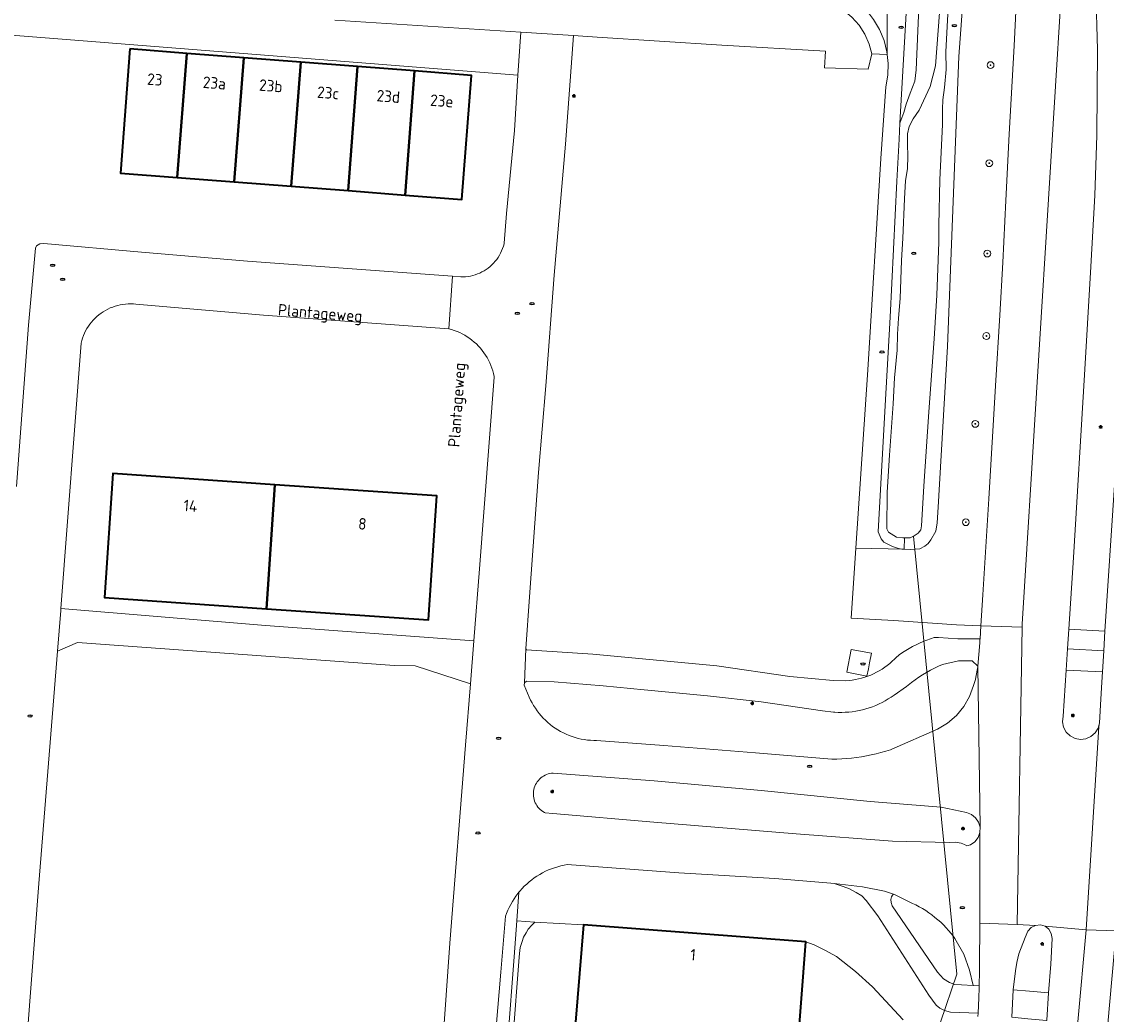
# Model space of a CAD drawing. Header units: metres. Extents: x 152610 to 160096, y 456114 to 462495.
# Tile 631 of 656: x 157101 to 157228, y 461334 to 461450. Entities that reach past the tile are written whole.
import ezdxf
from ezdxf.enums import TextEntityAlignment as Align

# ---------------------------------------------------------------- set-up
doc = ezdxf.new("R2010")
doc.units = ezdxf.units.M
doc.header["$LTSCALE"] = 0.5
doc.layers.get('0').update_dxf_attribs({"linetype": 'CONTINUOUS'})
for name, color, linetype, lineweight in [('B-PV-GR-BOOM-S', 251, 'CONTINUOUS', 25), ('B-PV-IE-MEUBILAIR-S', 251, 'CONTINUOUS', 25), ('B-PV-KW-KUNSTWERK_DUIKER-G', 251, 'CONTINUOUS', 18), ('B-PV-OG-BEBOUWING-GV', 6, 'CONTINUOUS', 35), ('B-PV-OG-BEBOUWING-T18', 1, 'CONTINUOUS', 18), ('B-PV-OG-TERREIN_BEGROEID-GV', 251, 'CONTINUOUS', 18), ('B-PV-OG-TERREIN_OEVER-GV', 251, 'CONTINUOUS', 18), ('B-PV-OG-TOPOGRAFIE-T18', 1, 'CONTINUOUS', 18), ('B-PV-OG-WATER_SLOOT-GV', 251, 'CONTINUOUS', 18), ('B-PV-OG-WEG-GV', 251, 'CONTINUOUS', 18), ('B-PV-VH-GESLOTENVERHARDING_ASFALT-GV', 251, 'CONTINUOUS', 18), ('B-PV-VH-ONVERHARD-GV', 251, 'CONTINUOUS', 18), ('B-PV-VH-ONVERHARD_ZAND-GV', 251, 'CONTINUOUS', 18), ('B-PV-VH-OPENVERHARDING-GV', 251, 'CONTINUOUS', 18), ('B-PV-VH-OPENVERHARDING_BETONSTRAATSTEEN-GV', 251, 'CONTINUOUS', 18), ('B-PV-VH-OPENVERHARDING_TEGEL-GV', 251, 'CONTINUOUS', 18)]:
    doc.layers.add(name, color=color, linetype=linetype, lineweight=lineweight)
doc.styles.add('NLCS-ISO', font='NLCS-ISO.ttf')
doc.styles.add('NLCS-ISO-M750-T18', font='NLCS-ISO.ttf', dxfattribs={"height": 1.35})

# ---------------------------------------------------------------- blocks, each defined once
blk = doc.blocks.new('SIE-MEUBILAIR_PAAL_LICHTMAST-SO')
for points in [[(-0.62, 0), (-1, 0)], [(-0.71, 0.71), (-0.44, 0.44)], [(0, 1), (0, 0.62)], [(0.44, 0.44), (0.71, 0.71)], [(1, 0), (0.62, 0)], [(-0.71, -0.71), (-0.44, -0.44)], [(0, -0.62), (0, -1)], [(0.44, -0.44), (0.71, -0.71)]]:
    blk.add_lwpolyline(points)
blk.add_circle((0, 0), 0.5)
blk = doc.blocks.new('SIE-MEUBILAIR_PUT_RIOOLPUT-SO')
blk.add_ellipse((0, 0), major_axis=(1.25, 0), ratio=0.54)
at = {"style": 'NLCS-ISO'}
blk.add_text('ri', height=0.75, dxfattribs=at).set_placement((-0.04, 0.07), align=Align.MIDDLE_CENTER)
blk = doc.blocks.new('SGR-BOOM_GBKN-SO')
at = {"linetype": 'ByBlock', "lineweight": 18}
h = blk.add_hatch(color=0, dxfattribs=at)
h.dxf.hatch_style = 1
edge = h.paths.add_edge_path()
edge.add_arc((0, 0), 0.25, 0, 360)
at = {"color": 0, "linetype": 'ByBlock', "lineweight": 18}
for radius in [2, 0.25]:
    blk.add_circle((0, 0), radius, dxfattribs=at)
at = {"color": 0, "linetype": 'ByBlock', "lineweight": 18, "style": 'NLCS-ISO'}
blk.add_attdef('SOORT', (2.5, 0), '', height=1.5, dxfattribs=at)

msp = doc.modelspace()

# ---------------------------------------------------------------- linework, layer by layer
at = {"layer": 'B-PV-KW-KUNSTWERK_DUIKER-G', "flags": 128}
msp.add_lwpolyline([(157206.771, 461327.198), (157210.599, 461338.404), (157205.516, 461389.543)], dxfattribs=at)
at = {"layer": 'B-PV-OG-BEBOUWING-GV', "flags": 128}
for points in [[(157113.988, 461446.441), (157112.87, 461431.949), (157119.521, 461431.436), (157120.639, 461445.928)], [(157120.639, 461445.928), (157119.521, 461431.436), (157126.172, 461430.923), (157127.29, 461445.414)], [(157127.29, 461445.414), (157126.172, 461430.923), (157132.823, 461430.409), (157133.941, 461444.901)], [(157133.941, 461444.901), (157132.823, 461430.409), (157139.474, 461429.896), (157140.592, 461444.388)], [(157140.592, 461444.388), (157139.474, 461429.896), (157146.125, 461429.383), (157147.243, 461443.875)], [(157147.243, 461443.875), (157146.125, 461429.383), (157152.776, 461428.87), (157153.894, 461443.361)], [(157130.904, 461395.559), (157112.007, 461396.848), (157111.019, 461382.367), (157129.924, 461381.077)], [(157129.924, 461381.077), (157148.867, 461379.784), (157149.856, 461394.265), (157130.904, 461395.559)], [(157174.142, 461329.306), (157174.04, 461327.991), (157178.385, 461327.656), (157178.487, 461328.971), (157191.871, 461327.939), (157192.968, 461342.161), (157166.977, 461344.166), (157165.809, 461329.949)]]:
    msp.add_lwpolyline(points, close=True, dxfattribs=at)
at = {"layer": 'B-PV-OG-TERREIN_BEGROEID-GV', "flags": 128}
for points in [[(157228.378, 461548.345), (157227.455, 461533.347), (157226.481, 461517.368), (157225.565, 461502.39), (157225.431, 461500), (157225.285, 461497.4), (157225.021, 461492.397), (157224.929, 461487.377), (157224.94, 461483.346), (157225.156, 461478.366), (157225.859, 461470.355), (157226.443, 461462.36), (157226.849, 461453.354), (157227.016, 461446.387), (157226.958, 461436.371), (157226.705, 461429.344), (157226.209, 461420.344), (157225.521, 461408.378), (157224.22, 461387.062), (157223.676, 461378.693), (157227.893, 461378.472), (157229.015, 461395.49)], [(157202.445, 461454.334), (157202.462, 461445.787), (157202.579, 461444.743), (157202.539, 461443.372), (157202.308, 461442.02), (157201.712, 461433.66), (157200.187, 461408.99), (157198.795, 461388.13), (157204.452, 461388.034), (157204.168, 461388.049), (157203.778, 461388.122), (157203.061, 461388.333), (157202.073, 461388.859), (157201.756, 461389.249), (157201.4, 461390.066), (157202.231, 461404.825), (157202.809, 461415.13), (157203.588, 461431.014), (157203.837, 461435.893), (157203.933, 461437.779), (157207.533, 461500)], [(157207.533, 461500), (157203.933, 461437.779), (157204.409, 461439.014), (157204.675, 461439.981), (157205.135, 461441.285), (157205.67, 461442.681), (157205.851, 461443.993), (157206.162, 461451.278)], [(157211.98, 461461.386), (157210.819, 461445.577), (157209.497, 461411.705), (157208.428, 461392.935), (157208.314, 461391.113), (157208.141, 461390.136), (157207.568, 461389.139), (157207.253, 461388.701), (157206.836, 461388.365), (157206.26, 461388.084), (157205.21, 461387.996), (157204.452, 461388.034), (157198.795, 461388.13), (157198.25, 461379.963), (157203.245, 461379.699), (157210.553, 461379.202), (157213.397, 461379.084), (157213.623, 461382.679), (157214.32, 461393.905), (157215.108, 461407.099), (157215.601, 461415.338), (157215.959, 461421.514), (157216.329, 461428.741), (157216.723, 461436.51), (157217.278, 461446.812), (157217.733, 461455.596)], [(157200.873, 461449.886), (157201.566, 461448.703), (157202.088, 461447.434), (157202.427, 461446.106), (157202.462, 461445.787), (157202.445, 461454.334)], [(157063.118, 461450.963), (157159.319, 461443.399), (157159.639, 461448.41), (157137.92, 461449.82)], [(157100.717, 461395.335), (157102.148, 461414.179), (157102.944, 461423.192), (157103.082, 461423.471), (157103.444, 461423.667), (157103.937, 461423.725), (157115.322, 461422.714), (157127.715, 461421.645), (157146.885, 461420.251), (157151.69, 461419.894), (157152.633, 461419.824), (157152.919, 461419.826), (157153.204, 461419.844), (157153.488, 461419.877), (157153.77, 461419.927), (157154.048, 461419.992), (157154.322, 461420.072), (157154.591, 461420.168), (157154.855, 461420.279), (157155.112, 461420.404), (157155.361, 461420.543), (157155.603, 461420.697), (157155.835, 461420.863), (157156.058, 461421.042), (157156.27, 461421.234), (157156.472, 461421.437), (157156.661, 461421.65), (157156.839, 461421.874), (157157.003, 461422.108), (157157.154, 461422.351), (157157.292, 461422.601), (157157.415, 461422.859), (157157.523, 461423.124), (157157.617, 461423.394), (157157.695, 461423.669), (157157.715, 461423.748), (157157.972, 461427.226), (157158.905, 461436.918), (157159.319, 461443.399), (157063.118, 461450.963)], [(157149.602, 461317.186), (157151.375, 461342.018), (157153.209, 461365.159), (157153.773, 461372.321), (157147.294, 461374.418), (157144.895, 461374.447), (157107.859, 461377.144), (157105.516, 461376.104), (157103.334, 461348.991), (157101.573, 461326.056)], [(157213.062, 461333.448), (157213.08, 461333.831), (157209.852, 461333.952), (157209.15, 461334.147), (157208.596, 461334.439), (157208.166, 461334.782), (157207.311, 461335.939), (157201.373, 461345.226), (157200.009, 461347.011), (157199.489, 461347.54), (157198.838, 461347.952), (157198.047, 461348.38), (157197.317, 461348.65), (157196.263, 461348.978), (157195.88, 461349.046), (157189.323, 461349.581), (157178.098, 461350.221), (157165.076, 461351.189), (157164.702, 461351.124), (157164.33, 461351.043), (157163.962, 461350.946), (157163.598, 461350.834), (157163.24, 461350.707), (157162.887, 461350.565), (157162.54, 461350.409), (157162.2, 461350.238), (157161.868, 461350.052), (157161.544, 461349.853), (157161.228, 461349.641), (157160.922, 461349.415), (157160.625, 461349.177), (157160.339, 461348.927), (157160.063, 461348.664), (157159.799, 461348.391), (157159.547, 461348.106), (157159.437, 461347.972), (157159.182, 461344.63), (157161.277, 461344.472), (157166.977, 461344.166), (157192.968, 461342.161), (157193.924, 461341.84), (157195.162, 461341.211), (157196.528, 461340.459), (157198.764, 461338.703), (157200.735, 461336.936), (157204.322, 461333.079)]]:
    msp.add_lwpolyline(points, dxfattribs=at)
for points in [[(157200.66, 461445.89), (157200.245, 461444.064), (157195.136, 461444.247), (157195.247, 461446.199), (157183.13, 461446.89), (157168.57, 461447.83), (157165.792, 461448.01), (157164.87, 461435.315), (157163.547, 461420.033), (157162.57, 461407.086), (157161.722, 461396.976), (157160.657, 461382.476), (157160.241, 461376.394), (157160.334, 461376.282), (157168.063, 461375.761), (157182.564, 461374.407), (157191.076, 461373.145), (157196.136, 461372.707), (157197.624, 461372.666), (157197.997, 461372.694), (157198.369, 461372.739), (157198.739, 461372.799), (157199.106, 461372.875), (157199.469, 461372.967), (157199.828, 461373.074), (157200.182, 461373.197), (157200.53, 461373.334), (157200.872, 461373.486), (157201.208, 461373.653), (157201.536, 461373.833), (157201.856, 461374.028), (157202.167, 461374.236), (157202.469, 461374.457), (157202.762, 461374.691), (157203.044, 461374.937), (157203.315, 461375.195), (157203.463, 461375.345), (157203.871, 461375.7), (157204.246, 461375.962), (157204.629, 461376.211), (157205.021, 461376.446), (157205.42, 461376.668), (157205.826, 461376.877), (157206.24, 461377.071), (157206.659, 461377.251), (157207.085, 461377.416), (157207.515, 461377.567), (157207.95, 461377.703), (157207.955, 461377.704), (157208.452, 461377.726), (157210.725, 461377.569), (157213.302, 461377.57), (157213.397, 461379.084), (157210.553, 461379.202), (157203.245, 461379.699), (157198.25, 461379.963), (157198.795, 461388.13), (157200.187, 461408.99), (157201.712, 461433.66), (157202.308, 461442.02), (157202.539, 461443.372), (157202.579, 461444.743), (157202.462, 461445.787)], [(157113.988, 461446.441), (157120.639, 461445.928), (157127.29, 461445.414), (157133.941, 461444.901), (157140.592, 461444.388), (157147.243, 461443.875), (157153.894, 461443.361), (157152.776, 461428.87), (157146.125, 461429.383), (157139.474, 461429.896), (157132.823, 461430.409), (157126.172, 461430.923), (157119.521, 461431.436), (157112.87, 461431.949)], [(157151.235, 461413.764), (157129.602, 461415.362), (157114.664, 461416.649), (157114.386, 461416.672), (157114.078, 461416.682), (157113.771, 461416.676), (157113.465, 461416.654), (157113.16, 461416.616), (157112.857, 461416.562), (157112.558, 461416.493), (157112.262, 461416.408), (157111.972, 461416.308), (157111.687, 461416.193), (157111.408, 461416.063), (157111.137, 461415.919), (157110.873, 461415.761), (157110.618, 461415.589), (157110.372, 461415.405), (157110.137, 461415.208), (157109.911, 461414.999), (157109.697, 461414.778), (157109.495, 461414.547), (157109.305, 461414.305), (157109.128, 461414.054), (157108.964, 461413.794), (157108.814, 461413.526), (157108.678, 461413.25), (157108.557, 461412.968), (157108.45, 461412.68), (157108.359, 461412.386), (157108.283, 461412.089), (157105.918, 461381.114), (157129.829, 461379.115), (157154.166, 461377.321), (157154.829, 461385.751), (157156.555, 461408.129), (157156.542, 461408.195), (157156.469, 461408.526), (157156.381, 461408.852), (157156.277, 461409.174), (157156.158, 461409.491), (157156.024, 461409.801), (157155.875, 461410.105), (157155.713, 461410.402), (157155.536, 461410.69), (157155.346, 461410.97), (157155.143, 461411.241), (157154.928, 461411.502), (157154.7, 461411.752), (157154.461, 461411.992), (157154.211, 461412.22), (157153.95, 461412.435), (157153.68, 461412.639), (157153.4, 461412.829), (157153.111, 461413.005), (157152.815, 461413.168), (157152.511, 461413.317), (157152.2, 461413.451), (157151.883, 461413.571), (157151.562, 461413.675)], [(157130.904, 461395.559), (157149.856, 461394.265), (157148.867, 461379.784), (157129.924, 461381.077), (157111.019, 461382.367), (157112.007, 461396.848)], [(157198.255, 461376.317), (157200.617, 461375.877), (157200.391, 461374.737), (157200.274, 461374.061), (157200.081, 461373.21), (157197.744, 461373.664)], [(157213.047, 461374.352), (157212.366, 461374.982), (157210.804, 461374.977), (157208.927, 461374.561), (157208.448, 461374.35), (157207.975, 461374.124), (157207.51, 461373.885), (157207.051, 461373.63), (157206.601, 461373.362), (157206.16, 461373.081), (157205.727, 461372.786), (157205.303, 461372.478), (157204.889, 461372.157), (157204.705, 461372.008), (157203.268, 461370.999), (157202.933, 461370.763), (157202.589, 461370.54), (157202.238, 461370.331), (157201.878, 461370.136), (157201.51, 461369.955), (157201.136, 461369.789), (157200.756, 461369.637), (157200.37, 461369.501), (157199.979, 461369.379), (157199.584, 461369.273), (157199.185, 461369.182), (157198.782, 461369.107), (157198.377, 461369.048), (157197.97, 461369.005), (157197.562, 461368.977), (157197.153, 461368.966), (157196.744, 461368.97), (157196.335, 461368.991), (157196.18, 461369.003), (157194.887, 461369.156), (157187.742, 461370.21), (157181.482, 461370.913), (157174.059, 461371.613), (157169.26, 461372.089), (157163.54, 461372.543), (157160.332, 461372.597), (157160.1, 461372.419), (157160.054, 461372.131), (157160.645, 461370.738), (157160.8, 461370.405), (157160.97, 461370.078), (157161.154, 461369.76), (157161.351, 461369.45), (157161.562, 461369.148), (157161.785, 461368.856), (157162.021, 461368.574), (157162.269, 461368.303), (157162.529, 461368.043), (157162.8, 461367.794), (157163.081, 461367.557), (157163.372, 461367.333), (157163.673, 461367.121), (157163.983, 461366.923), (157164.301, 461366.739), (157164.627, 461366.568), (157164.96, 461366.412), (157165.299, 461366.27), (157165.644, 461366.144), (157165.995, 461366.032), (157166.35, 461365.936), (157166.709, 461365.855), (157167.071, 461365.79), (157167.435, 461365.741), (157167.801, 461365.708), (157168.168, 461365.691), (157168.483, 461365.689), (157176.379, 461365.121), (157187.056, 461364.247), (157195.985, 461363.516), (157196.566, 461363.521), (157197.147, 461363.542), (157197.727, 461363.579), (157198.305, 461363.631), (157198.882, 461363.7), (157199.457, 461363.784), (157200.029, 461363.884), (157200.598, 461363.999), (157201.164, 461364.131), (157201.727, 461364.277), (157202.284, 461364.439), (157202.837, 461364.616), (157202.983, 461364.666), (157208.351, 461367.009), (157209.514, 461367.711), (157210.542, 461368.598), (157211.408, 461369.646), (157212.085, 461370.823), (157212.555, 461372.097), (157212.761, 461372.808), (157212.813, 461373.064), (157213.041, 461374.281)], [(157203.189, 461347.734), (157203.073, 461347.613), (157202.974, 461347.421), (157202.896, 461347.104), (157202.913, 461346.758), (157203.032, 461346.387), (157208.334, 461338.639), (157209.023, 461337.858), (157209.722, 461337.417), (157210.345, 461337.183), (157211.131, 461337.137), (157212.505, 461337.086), (157212.08, 461338.864), (157211.403, 461340.731), (157210.356, 461342.568), (157210.189, 461342.798), (157209.918, 461343.15), (157209.634, 461343.492), (157209.339, 461343.823), (157209.031, 461344.144), (157208.712, 461344.454), (157208.382, 461344.751), (157208.042, 461345.037), (157207.692, 461345.31), (157207.331, 461345.571), (157206.962, 461345.818), (157206.584, 461346.052), (157206.198, 461346.272), (157205.805, 461346.478), (157205.404, 461346.67), (157203.327, 461347.686)], [(157220.899, 461343.989), (157220.353, 461344.151), (157219.787, 461344.099), (157219.28, 461343.841), (157218.904, 461343.414), (157218.573, 461342.678), (157217.851, 461340.773), (157217.602, 461339.778), (157217.429, 461338.787), (157217.16, 461336.577), (157219.092, 461336.398), (157221.317, 461336.202), (157221.562, 461339.557), (157221.712, 461342.581), (157221.63, 461343.144), (157221.346, 461343.637)]]:
    msp.add_lwpolyline(points, close=True, dxfattribs=at)
at = {"layer": 'B-PV-OG-TERREIN_OEVER-GV', "flags": 128}
for points in [[(157209.687, 461453.49), (157209.323, 461446.088), (157209.357, 461444.061), (157209.151, 461441.931), (157208.961, 461440.508), (157208.927, 461439.41), (157208.934, 461437.606), (157208.594, 461431.161), (157208.501, 461425.852), (157208.48, 461423.871), (157208.25, 461417.678), (157207.952, 461412.6), (157207.34, 461404.052), (157206.738, 461395.375), (157206.448, 461390.771), (157206.384, 461390.306), (157206.088, 461389.905), (157205.615, 461389.587), (157205.141, 461389.372), (157204.477, 461389.362), (157204.452, 461388.034), (157205.21, 461387.996), (157206.26, 461388.084), (157206.836, 461388.365), (157207.253, 461388.701), (157207.568, 461389.139), (157208.141, 461390.136), (157208.314, 461391.113), (157208.428, 461392.935), (157209.497, 461411.705), (157210.819, 461445.577), (157211.98, 461461.386)], [(157206.162, 461451.278), (157205.851, 461443.993), (157205.67, 461442.681), (157205.135, 461441.285), (157204.675, 461439.981), (157204.409, 461439.014), (157203.933, 461437.779), (157203.837, 461435.893), (157203.588, 461431.014), (157202.809, 461415.13), (157202.231, 461404.825), (157201.4, 461390.066), (157201.756, 461389.249), (157202.073, 461388.859), (157203.061, 461388.333), (157203.778, 461388.122), (157204.168, 461388.049), (157204.452, 461388.034), (157204.477, 461389.362), (157204.277, 461389.359), (157203.551, 461389.431), (157202.628, 461390.032), (157202.432, 461390.385), (157202.436, 461394.672), (157202.727, 461399.006), (157203.153, 461405.014), (157203.328, 461408.037), (157203.605, 461411.264), (157203.663, 461413.142), (157203.759, 461415.021), (157203.965, 461417.309), (157204.135, 461421.745), (157204.294, 461424.331), (157204.473, 461428.925), (157204.605, 461431.064), (157204.842, 461432.45), (157204.883, 461433.975), (157204.823, 461435.286), (157204.828, 461436.541), (157205.029, 461437.379), (157205.51, 461438.264), (157206.194, 461439.28), (157207.495, 461442.074), (157208.082, 461444.475), (157208.553, 461450.66)]]:
    msp.add_lwpolyline(points, dxfattribs=at)
at = {"layer": 'B-PV-OG-WATER_SLOOT-GV', "flags": 128}
msp.add_lwpolyline([(157208.553, 461450.66), (157208.082, 461444.475), (157207.495, 461442.074), (157206.194, 461439.28), (157205.51, 461438.264), (157205.029, 461437.379), (157204.828, 461436.541), (157204.823, 461435.286), (157204.883, 461433.975), (157204.842, 461432.45), (157204.605, 461431.064), (157204.473, 461428.925), (157204.294, 461424.331), (157204.135, 461421.745), (157203.965, 461417.309), (157203.759, 461415.021), (157203.663, 461413.142), (157203.605, 461411.264), (157203.328, 461408.037), (157203.153, 461405.014), (157202.727, 461399.006), (157202.436, 461394.672), (157202.432, 461390.385), (157202.628, 461390.032), (157203.551, 461389.431), (157204.277, 461389.359), (157204.477, 461389.362), (157205.141, 461389.372), (157205.615, 461389.587), (157206.088, 461389.905), (157206.384, 461390.306), (157206.448, 461390.771), (157206.738, 461395.375), (157207.34, 461404.052), (157207.952, 461412.6), (157208.25, 461417.678), (157208.48, 461423.871), (157208.501, 461425.852), (157208.594, 461431.161), (157208.934, 461437.606), (157208.927, 461439.41), (157208.961, 461440.508), (157209.151, 461441.931), (157209.357, 461444.061), (157209.323, 461446.088), (157209.687, 461453.49)], dxfattribs=at)
at = {"layer": 'B-PV-OG-WEG-GV', "flags": 128}
msp.add_lwpolyline([(157175.223, 461360.965), (157163.43, 461361.891), (157163.232, 461361.871), (157163.038, 461361.835), (157162.846, 461361.784), (157162.659, 461361.718), (157162.479, 461361.636), (157162.305, 461361.541), (157162.14, 461361.431), (157161.984, 461361.309), (157161.838, 461361.174), (157161.704, 461361.029), (157161.582, 461360.872), (157161.473, 461360.707), (157161.378, 461360.533), (157161.297, 461360.352), (157161.23, 461360.166), (157161.179, 461359.974), (157161.144, 461359.779), (157161.125, 461359.582), (157161.121, 461359.384), (157161.134, 461359.186), (157161.162, 461358.99), (157161.206, 461358.797), (157161.266, 461358.608), (157161.34, 461358.424), (157161.429, 461358.247), (157161.533, 461358.078), (157161.649, 461357.918), (157161.778, 461357.767), (157161.919, 461357.628), (157162.07, 461357.5), (157162.232, 461357.385), (157162.402, 461357.283), (157162.507, 461357.229), (157163.381, 461357.167), (157175.184, 461356.139), (157191.824, 461354.784), (157203.068, 461353.94), (157209.727, 461353.786), (157210.424, 461353.808), (157211.103, 461353.68), (157211.475, 461353.532), (157211.751, 461353.375), (157212.176, 461353.501), (157212.688, 461353.853), (157213.068, 461354.344), (157213.287, 461354.929), (157213.302, 461355.549), (157213.133, 461356.147), (157212.789, 461356.665), (157212.303, 461357.052), (157211.722, 461357.272), (157208.773, 461357.893), (157200.449, 461358.58), (157187.715, 461359.865)], close=True, dxfattribs=at)
at = {"layer": 'B-PV-VH-GESLOTENVERHARDING_ASFALT-GV', "flags": 128}
for points in [[(157217.733, 461455.596), (157217.278, 461446.812), (157216.723, 461436.51), (157216.329, 461428.741), (157215.959, 461421.514), (157215.601, 461415.338), (157215.108, 461407.099), (157214.32, 461393.905), (157213.623, 461382.679), (157213.397, 461379.084), (157218.21, 461378.922), (157218.216, 461379.28), (157224.929, 461487.377)], [(157224.929, 461487.377), (157218.216, 461379.28), (157218.21, 461378.922), (157217.64, 461344.184), (157219.787, 461344.099), (157220.353, 461344.151), (157220.899, 461343.989), (157225.704, 461343.56), (157227.168, 461367.336), (157227.253, 461367.737), (157227.091, 461367.113), (157226.753, 461366.565), (157226.267, 461366.142), (157225.678, 461365.88), (157225.038, 461365.804), (157224.405, 461365.92), (157223.833, 461366.219), (157223.376, 461366.672), (157223.073, 461367.241), (157222.951, 461367.874), (157223.021, 461368.514), (157223.381, 461373.919), (157223.507, 461376.396), (157223.676, 461378.693), (157224.22, 461387.062), (157225.521, 461408.378), (157226.209, 461420.344), (157226.705, 461429.344), (157226.958, 461436.371), (157227.016, 461446.387), (157226.849, 461453.354)], [(157137.92, 461449.82), (157159.639, 461448.41), (157165.18, 461448.05), (157165.792, 461448.01), (157168.57, 461447.83), (157183.13, 461446.89), (157195.247, 461446.199), (157195.136, 461444.247), (157200.245, 461444.064), (157200.66, 461445.89), (157200.352, 461447.019), (157199.843, 461448.159), (157199.165, 461449.208), (157198.336, 461450.141)], [(157156.052, 461323.504), (157157.3, 461338.646), (157157.882, 461345.185), (157157.998, 461345.503), (157158.143, 461345.855), (157158.302, 461346.201), (157158.475, 461346.539), (157158.663, 461346.87), (157158.864, 461347.193), (157159.079, 461347.507), (157159.306, 461347.812), (157159.437, 461347.972), (157159.547, 461348.106), (157159.799, 461348.391), (157160.063, 461348.664), (157160.339, 461348.927), (157160.625, 461349.177), (157160.922, 461349.415), (157161.228, 461349.641), (157161.544, 461349.853), (157161.868, 461350.052), (157162.2, 461350.238), (157162.54, 461350.409), (157162.887, 461350.565), (157163.24, 461350.707), (157163.598, 461350.834), (157163.962, 461350.946), (157164.33, 461351.043), (157164.702, 461351.124), (157165.076, 461351.189), (157178.098, 461350.221), (157189.323, 461349.581), (157195.88, 461349.046), (157196.263, 461348.978), (157199.574, 461348.599), (157202.124, 461348.106), (157203.189, 461347.734), (157203.327, 461347.686), (157205.404, 461346.67), (157205.805, 461346.478), (157206.198, 461346.272), (157206.584, 461346.052), (157206.962, 461345.818), (157207.331, 461345.571), (157207.692, 461345.31), (157208.042, 461345.037), (157208.382, 461344.751), (157208.712, 461344.454), (157209.031, 461344.144), (157209.339, 461343.823), (157209.634, 461343.492), (157209.918, 461343.15), (157210.189, 461342.798), (157210.356, 461342.568), (157211.403, 461340.731), (157212.08, 461338.864), (157212.505, 461337.086), (157213.22, 461337.037), (157213.252, 461338.765), (157213.245, 461339.346), (157213.269, 461344.356), (157213.287, 461354.929), (157213.068, 461354.344), (157212.688, 461353.853), (157212.176, 461353.501), (157211.751, 461353.375), (157211.475, 461353.532), (157211.103, 461353.68), (157210.424, 461353.808), (157209.727, 461353.786), (157203.068, 461353.94), (157191.824, 461354.784), (157175.184, 461356.139), (157163.381, 461357.167), (157162.507, 461357.229), (157162.402, 461357.283), (157162.232, 461357.385), (157162.07, 461357.5), (157161.919, 461357.628), (157161.778, 461357.767), (157161.649, 461357.918), (157161.533, 461358.078), (157161.429, 461358.247), (157161.34, 461358.424), (157161.266, 461358.608), (157161.206, 461358.797), (157161.162, 461358.99), (157161.134, 461359.186), (157161.121, 461359.384), (157161.125, 461359.582), (157161.144, 461359.779), (157161.179, 461359.974), (157161.23, 461360.166), (157161.297, 461360.352), (157161.378, 461360.533), (157161.473, 461360.707), (157161.582, 461360.872), (157161.704, 461361.029), (157161.838, 461361.174), (157161.984, 461361.309), (157162.14, 461361.431), (157162.305, 461361.541), (157162.479, 461361.636), (157162.659, 461361.718), (157162.846, 461361.784), (157163.038, 461361.835), (157163.232, 461361.871), (157163.43, 461361.891), (157175.223, 461360.965), (157187.715, 461359.865), (157200.449, 461358.58), (157208.773, 461357.893), (157211.722, 461357.272), (157212.303, 461357.052), (157212.789, 461356.665), (157213.133, 461356.147), (157213.302, 461355.549), (157213.041, 461374.281), (157212.813, 461373.064), (157212.761, 461372.808), (157212.555, 461372.097), (157212.085, 461370.823), (157211.408, 461369.646), (157210.542, 461368.598), (157209.514, 461367.711), (157208.351, 461367.009), (157202.983, 461364.666), (157202.837, 461364.616), (157202.284, 461364.439), (157201.727, 461364.277), (157201.164, 461364.131), (157200.598, 461363.999), (157200.029, 461363.884), (157199.457, 461363.784), (157198.882, 461363.7), (157198.305, 461363.631), (157197.727, 461363.579), (157197.147, 461363.542), (157196.566, 461363.521), (157195.985, 461363.516), (157187.056, 461364.247), (157176.379, 461365.121), (157168.483, 461365.689), (157168.168, 461365.691), (157167.801, 461365.708), (157167.435, 461365.741), (157167.071, 461365.79), (157166.709, 461365.855), (157166.35, 461365.936), (157165.995, 461366.032), (157165.644, 461366.144), (157165.299, 461366.27), (157164.96, 461366.412), (157164.627, 461366.568), (157164.301, 461366.739), (157163.983, 461366.923), (157163.673, 461367.121), (157163.372, 461367.333), (157163.081, 461367.557), (157162.8, 461367.794), (157162.529, 461368.043), (157162.269, 461368.303), (157162.021, 461368.574), (157161.785, 461368.856), (157161.562, 461369.148), (157161.351, 461369.45), (157161.154, 461369.76), (157160.97, 461370.078), (157160.8, 461370.405), (157160.645, 461370.738), (157160.054, 461372.131), (157160.1, 461372.419), (157160.241, 461376.394), (157160.657, 461382.476), (157161.722, 461396.976), (157162.57, 461407.086), (157163.547, 461420.033), (157164.87, 461435.315), (157165.792, 461448.01), (157165.18, 461448.05), (157159.639, 461448.41), (157159.319, 461443.399), (157158.905, 461436.918), (157157.972, 461427.226), (157157.715, 461423.748), (157157.695, 461423.669), (157157.617, 461423.394), (157157.523, 461423.124), (157157.415, 461422.859), (157157.292, 461422.601), (157157.154, 461422.351), (157157.003, 461422.108), (157156.839, 461421.874), (157156.661, 461421.65), (157156.472, 461421.437), (157156.27, 461421.234), (157156.058, 461421.042), (157155.835, 461420.863), (157155.603, 461420.697), (157155.361, 461420.543), (157155.112, 461420.404), (157154.855, 461420.279), (157154.591, 461420.168), (157154.322, 461420.072), (157154.048, 461419.992), (157153.77, 461419.927), (157153.488, 461419.877), (157153.204, 461419.844), (157152.919, 461419.826), (157152.633, 461419.824), (157151.69, 461419.894), (157151.235, 461413.764), (157151.562, 461413.675), (157151.883, 461413.571), (157152.2, 461413.451), (157152.511, 461413.317), (157152.815, 461413.168), (157153.111, 461413.005), (157153.4, 461412.829), (157153.68, 461412.639), (157153.95, 461412.435), (157154.211, 461412.22), (157154.461, 461411.992), (157154.7, 461411.752), (157154.928, 461411.502), (157155.143, 461411.241), (157155.346, 461410.97), (157155.536, 461410.69), (157155.713, 461410.402), (157155.875, 461410.105), (157156.024, 461409.801), (157156.158, 461409.491), (157156.277, 461409.174), (157156.381, 461408.852), (157156.469, 461408.526), (157156.542, 461408.195), (157156.555, 461408.129), (157154.829, 461385.751), (157154.166, 461377.321), (157153.773, 461372.321), (157153.209, 461365.159), (157151.375, 461342.018), (157149.602, 461317.186)], [(157101.573, 461326.056), (157103.334, 461348.991), (157105.516, 461376.104), (157105.9, 461380.875), (157105.918, 461381.114), (157108.283, 461412.089), (157108.359, 461412.386), (157108.45, 461412.68), (157108.557, 461412.968), (157108.678, 461413.25), (157108.814, 461413.526), (157108.964, 461413.794), (157109.128, 461414.054), (157109.305, 461414.305), (157109.495, 461414.547), (157109.697, 461414.778), (157109.911, 461414.999), (157110.137, 461415.208), (157110.372, 461415.405), (157110.618, 461415.589), (157110.873, 461415.761), (157111.137, 461415.919), (157111.408, 461416.063), (157111.687, 461416.193), (157111.972, 461416.308), (157112.262, 461416.408), (157112.558, 461416.493), (157112.857, 461416.562), (157113.16, 461416.616), (157113.465, 461416.654), (157113.771, 461416.676), (157114.078, 461416.682), (157114.386, 461416.672), (157114.664, 461416.649), (157129.602, 461415.362), (157151.235, 461413.764), (157151.69, 461419.894), (157146.885, 461420.251), (157127.715, 461421.645), (157115.322, 461422.714), (157103.937, 461423.725), (157103.444, 461423.667), (157103.082, 461423.471), (157102.944, 461423.192), (157102.148, 461414.179), (157100.717, 461395.335)], [(157229.015, 461395.49), (157227.893, 461378.472), (157227.764, 461376.145), (157227.616, 461373.712), (157227.545, 461372.484), (157227.418, 461370.505), (157227.253, 461367.737), (157227.168, 461367.336), (157225.704, 461343.56), (157229.208, 461343.45)], [(157217.019, 461333.373), (157217.16, 461336.577), (157217.429, 461338.787), (157217.602, 461339.778), (157217.851, 461340.773), (157218.573, 461342.678), (157218.904, 461343.414), (157219.28, 461343.841), (157219.787, 461344.099), (157217.64, 461344.184), (157213.269, 461344.356), (157213.245, 461339.346), (157213.252, 461338.765), (157213.22, 461337.037), (157213.216, 461336.82), (157213.162, 461335.63), (157213.08, 461333.831), (157213.062, 461333.448)], [(157224.728, 461332.83), (157225.704, 461343.56), (157220.899, 461343.989), (157221.346, 461343.637), (157221.63, 461343.144), (157221.712, 461342.581), (157221.562, 461339.557), (157221.317, 461336.202), (157221.091, 461333.034)]]:
    msp.add_lwpolyline(points, dxfattribs=at)
for points in [[(157218.21, 461378.922), (157213.397, 461379.084), (157213.302, 461377.57), (157213.274, 461377.531), (157213.277, 461377.073), (157213.047, 461374.352), (157213.041, 461374.281), (157213.302, 461355.549), (157213.287, 461354.929), (157213.269, 461344.356), (157217.64, 461344.184)], [(157210.725, 461377.569), (157208.452, 461377.726), (157207.955, 461377.704), (157207.95, 461377.703), (157207.515, 461377.567), (157207.085, 461377.416), (157206.659, 461377.251), (157206.24, 461377.071), (157205.826, 461376.877), (157205.42, 461376.668), (157205.021, 461376.446), (157204.629, 461376.211), (157204.246, 461375.962), (157203.871, 461375.7), (157203.463, 461375.345), (157203.315, 461375.195), (157203.044, 461374.937), (157202.762, 461374.691), (157202.469, 461374.457), (157202.167, 461374.236), (157201.856, 461374.028), (157201.536, 461373.833), (157201.208, 461373.653), (157200.872, 461373.486), (157200.53, 461373.334), (157200.182, 461373.197), (157199.828, 461373.074), (157199.469, 461372.967), (157199.106, 461372.875), (157198.739, 461372.799), (157198.369, 461372.739), (157197.997, 461372.694), (157197.624, 461372.666), (157196.136, 461372.707), (157191.076, 461373.145), (157182.564, 461374.407), (157168.063, 461375.761), (157160.334, 461376.282), (157160.241, 461376.394), (157160.1, 461372.419), (157160.332, 461372.597), (157163.54, 461372.543), (157169.26, 461372.089), (157174.059, 461371.613), (157181.482, 461370.913), (157187.742, 461370.21), (157194.887, 461369.156), (157196.18, 461369.003), (157196.335, 461368.991), (157196.744, 461368.97), (157197.153, 461368.966), (157197.562, 461368.977), (157197.97, 461369.005), (157198.377, 461369.048), (157198.782, 461369.107), (157199.185, 461369.182), (157199.584, 461369.273), (157199.979, 461369.379), (157200.37, 461369.501), (157200.756, 461369.637), (157201.136, 461369.789), (157201.51, 461369.955), (157201.878, 461370.136), (157202.238, 461370.331), (157202.589, 461370.54), (157202.933, 461370.763), (157203.268, 461370.999), (157204.705, 461372.008), (157204.889, 461372.157), (157205.303, 461372.478), (157205.727, 461372.786), (157206.16, 461373.081), (157206.601, 461373.362), (157207.051, 461373.63), (157207.51, 461373.885), (157207.975, 461374.124), (157208.448, 461374.35), (157208.927, 461374.561), (157210.804, 461374.977), (157212.366, 461374.982), (157213.047, 461374.352), (157213.277, 461377.073), (157213.274, 461377.531), (157213.302, 461377.57)], [(157227.764, 461376.145), (157223.507, 461376.396), (157223.381, 461373.919), (157227.616, 461373.712)], [(157213.162, 461335.63), (157213.216, 461336.82), (157213.22, 461337.037), (157212.505, 461337.086), (157211.131, 461337.137), (157210.345, 461337.183), (157209.722, 461337.417), (157209.023, 461337.858), (157208.334, 461338.639), (157203.032, 461346.387), (157202.913, 461346.758), (157202.896, 461347.104), (157202.974, 461347.421), (157203.073, 461347.613), (157203.189, 461347.734), (157202.124, 461348.106), (157199.574, 461348.599), (157196.263, 461348.978), (157197.317, 461348.65), (157198.047, 461348.38), (157198.838, 461347.952), (157199.489, 461347.54), (157200.009, 461347.011), (157201.373, 461345.226), (157207.311, 461335.939), (157208.166, 461334.782), (157208.596, 461334.439), (157209.15, 461334.147), (157209.852, 461333.952), (157213.08, 461333.831)], [(157229.208, 461343.45), (157225.704, 461343.56), (157224.728, 461332.83), (157223.822, 461320.749), (157222.701, 461308.784), (157219.743, 461278.7), (157217.193, 461251.735), (157216.95, 461250.01), (157221.386, 461250.615), (157221.999, 461261.467), (157223.213, 461278.241), (157224.801, 461293.475), (157226.186, 461308.46), (157227.494, 461322.518), (157228.22, 461332.588)], [(157219.092, 461336.398), (157217.16, 461336.577), (157217.019, 461333.373), (157218.878, 461333.201), (157221.088, 461332.99), (157221.091, 461333.034), (157221.317, 461336.202)]]:
    msp.add_lwpolyline(points, close=True, dxfattribs=at)
at = {"layer": 'B-PV-VH-ONVERHARD-GV', "flags": 128}
msp.add_lwpolyline([(157157.998, 461321.069), (157159.46, 461340.396), (157159.485, 461340.795), (157159.587, 461341.515), (157159.794, 461342.232), (157159.97, 461342.704), (157160.265, 461343.224), (157160.52, 461343.637), (157160.943, 461344.138), (157161.277, 461344.472), (157159.182, 461344.63), (157158.859, 461340.41), (157157.399, 461321.114)], close=True, dxfattribs=at)
at = {"layer": 'B-PV-VH-ONVERHARD_ZAND-GV', "flags": 128}
msp.add_lwpolyline([(157129.829, 461379.115), (157105.918, 461381.114), (157105.9, 461380.875), (157105.516, 461376.104), (157107.859, 461377.144), (157144.895, 461374.447), (157147.294, 461374.418), (157153.773, 461372.321), (157154.166, 461377.321)], close=True, dxfattribs=at)
at = {"layer": 'B-PV-VH-OPENVERHARDING-GV', "flags": 128}
msp.add_lwpolyline([(157157.399, 461321.114), (157158.859, 461340.41), (157159.182, 461344.63), (157159.437, 461347.972), (157159.306, 461347.812), (157159.079, 461347.507), (157158.864, 461347.193), (157158.663, 461346.87), (157158.475, 461346.539), (157158.302, 461346.201), (157158.143, 461345.855), (157157.998, 461345.503), (157157.882, 461345.185), (157157.3, 461338.646), (157156.052, 461323.504)], dxfattribs=at)
at = {"layer": 'B-PV-VH-OPENVERHARDING_BETONSTRAATSTEEN-GV', "flags": 128}
msp.add_lwpolyline([(157227.616, 461373.712), (157223.381, 461373.919), (157223.021, 461368.514), (157222.951, 461367.874), (157223.073, 461367.241), (157223.376, 461366.672), (157223.833, 461366.219), (157224.405, 461365.92), (157225.038, 461365.804), (157225.678, 461365.88), (157226.267, 461366.142), (157226.753, 461366.565), (157227.091, 461367.113), (157227.253, 461367.737), (157227.418, 461370.505), (157227.545, 461372.484)], close=True, dxfattribs=at)
at = {"layer": 'B-PV-VH-OPENVERHARDING_TEGEL-GV', "flags": 128}
for points in [[(157194.062, 461454.075), (157194.025, 461454.077), (157193.953, 461452.321), (157195.143, 461452.042), (157196.3, 461451.575), (157197.373, 461450.936), (157198.336, 461450.141), (157199.165, 461449.208), (157199.843, 461448.159), (157200.352, 461447.019), (157200.66, 461445.89), (157202.462, 461445.787), (157202.427, 461446.106), (157202.088, 461447.434), (157201.566, 461448.703), (157200.873, 461449.886), (157200.021, 461450.961), (157199.028, 461451.907), (157197.913, 461452.705), (157196.698, 461453.34), (157195.406, 461453.8)], [(157227.893, 461378.472), (157223.676, 461378.693), (157223.507, 461376.396), (157227.764, 461376.145)], [(157200.617, 461375.877), (157198.255, 461376.317), (157197.744, 461373.664), (157200.081, 461373.21), (157200.274, 461374.061), (157200.391, 461374.737)]]:
    msp.add_lwpolyline(points, close=True, dxfattribs=at)

# ---------------------------------------------------------------- block references
at = {"layer": 'B-PV-GR-BOOM-S', "xscale": 0.2, "yscale": 0.2, "zscale": 0.2}
for p in [(157214.534, 461444.556), (157214.38, 461433.1), (157214.15, 461422.55), (157214.05, 461412.92), (157212.747, 461402.66), (157211.646, 461391.176)]:
    msp.add_blockref('SGR-BOOM_GBKN-SO', p, dxfattribs=at)
at = {"layer": 'B-PV-IE-MEUBILAIR-S', "xscale": 0.2, "yscale": 0.2, "zscale": 0.2}
for name, p in [('SIE-MEUBILAIR_PUT_RIOOLPUT-SO', (157204.09, 461448.95)), ('SIE-MEUBILAIR_PUT_RIOOLPUT-SO', (157210.305, 461449.16)), ('SIE-MEUBILAIR_PAAL_LICHTMAST-SO', (157165.858, 461440.96)), ('SIE-MEUBILAIR_PUT_RIOOLPUT-SO', (157205.568, 461422.593)), ('SIE-MEUBILAIR_PUT_RIOOLPUT-SO', (157104.97, 461421.169)), ('SIE-MEUBILAIR_PUT_RIOOLPUT-SO', (157106.137, 461419.546)), ('SIE-MEUBILAIR_PUT_RIOOLPUT-SO', (157160.957, 461416.713)), ('SIE-MEUBILAIR_PUT_RIOOLPUT-SO', (157159.26, 461415.573)), ('SIE-MEUBILAIR_PUT_RIOOLPUT-SO', (157201.839, 461411.059)), ('SIE-MEUBILAIR_PAAL_LICHTMAST-SO', (157227.393, 461402.308)), ('SIE-MEUBILAIR_PUT_RIOOLPUT-SO', (157199.647, 461374.613)), ('SIE-MEUBILAIR_PAAL_LICHTMAST-SO', (157186.696, 461370.023)), ('SIE-MEUBILAIR_PUT_RIOOLPUT-SO', (157102.328, 461368.534)), ('SIE-MEUBILAIR_PAAL_LICHTMAST-SO', (157224.151, 461368.602)), ('SIE-MEUBILAIR_PUT_RIOOLPUT-SO', (157157.057, 461365.936)), ('SIE-MEUBILAIR_PUT_RIOOLPUT-SO', (157193.403, 461362.671)), ('SIE-MEUBILAIR_PAAL_LICHTMAST-SO', (157163.325, 461359.736)), ('SIE-MEUBILAIR_PUT_RIOOLPUT-SO', (157154.666, 461354.887)), ('SIE-MEUBILAIR_PAAL_LICHTMAST-SO', (157211.309, 461355.402)), ('SIE-MEUBILAIR_PUT_RIOOLPUT-SO', (157211.237, 461346.173)), ('SIE-MEUBILAIR_PAAL_LICHTMAST-SO', (157220.572, 461341.93))]:
    msp.add_blockref(name, p, dxfattribs=at)

# ---------------------------------------------------------------- texts
at = {"layer": 'B-PV-OG-BEBOUWING-T18', "style": 'NLCS-ISO-M750-T18'}
for s, rotation, p in [('23', 355.4, (157116.903, 461442.874)), ('23a', 355.4, (157123.859, 461442.471)), ('23b', 355.4, (157130.452, 461442.142)), ('23c', 355.4, (157137.139, 461441.321)), ('23d', 355.4, (157144.183, 461440.907)), ('23e', 355.4, (157150.43, 461440.379)), ('14', 355.4, (157121.058, 461393.093)), ('8', 355.4, (157141.143, 461390.987)), ('1', 355.6, (157179.78, 461340.671))]:
    msp.add_text(s, height=1.35, rotation=rotation, dxfattribs=at).set_placement(p, align=Align.MIDDLE)
at = {"layer": 'B-PV-OG-TOPOGRAFIE-T18', "style": 'NLCS-ISO-M750-T18'}
for rotation, p in [(355.5, (157136.203, 461415.408)), (86, (157152.362, 461404.866))]:
    msp.add_text('Plantageweg', height=1.35, rotation=rotation, dxfattribs=at).set_placement(p, align=Align.MIDDLE)

doc.saveas('drawing.dxf')
